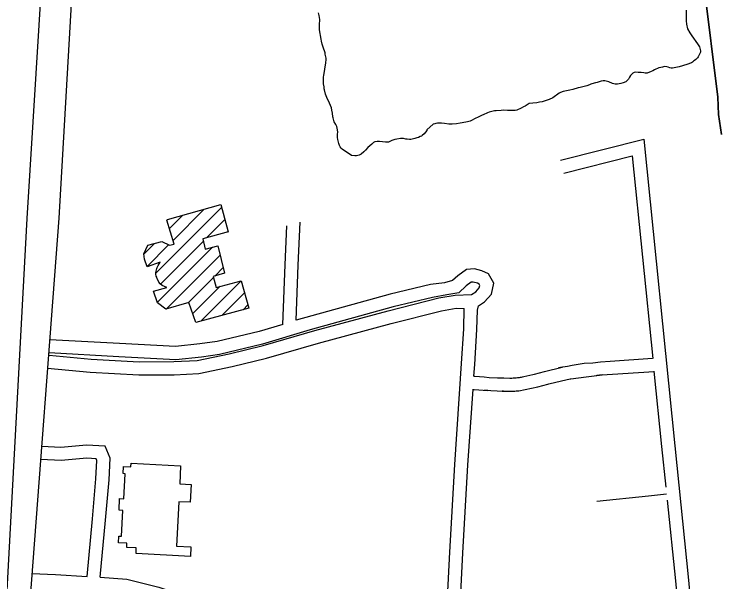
# Model space of a CAD drawing. Extents: x 3683402 to 3721514, y 487807 to 513565.
# Drawn here: x 3688127 to 3689739, y 500445 to 501740 of the extents above; entities that cross this region are included whole.
import ezdxf

# ---------------------------------------------------------------- set-up
doc = ezdxf.new("R2010")
doc.units = 0
for name, color, linetype in [('V-BLDG-OTLN', 7, 'Continuous'), ('V-ROAD-CNTR', 7, 'Continuous'), ('V-SITE-VEGE', 7, 'Continuous'), ('V-TOPO-SHOR', 7, 'Continuous')]:
    doc.layers.add(name, color=color, linetype=linetype)

msp = doc.modelspace()

# ---------------------------------------------------------------- linework, layer by layer
at = {"layer": 'V-BLDG-OTLN'}
for p, q in [((3688450.3, 501149.2), (3688600.5, 501299.3)), ((3688489.6, 501223.8), (3688560.4, 501294.6)), ((3688481.3, 501250.9), (3688511.6, 501281.1)), ((3688566.2, 501229.7), (3688607.8, 501271.3)), ((3688614.7, 501242.9), (3688615.2, 501243.3)), ((3688422.8, 501192.4), (3688447, 501216.6)), ((3688460.6, 501124.1), (3688558.7, 501222.2)), ((3688430.2, 501164.4), (3688479.3, 501213.5)), ((3688453.6, 501081.8), (3688579.9, 501208.1)), ((3688474, 501066.8), (3688597.2, 501190)), ((3688584.8, 501142.3), (3688604.1, 501161.6)), ((3688523.8, 501081.2), (3688581.6, 501139)), ((3688534.3, 501056.4), (3688596.8, 501118.9)), ((3688552.6, 501039.3), (3688644.7, 501131.5)), ((3688601, 501052.4), (3688652.5, 501103.9)), ((3688649.4, 501065.4), (3688660.4, 501076.4))]:
    msp.add_line(p, q, dxfattribs=at)
for points in [[(3688477.2, 501271.6), (3688598.9, 501305.3), (3688615.2, 501243), (3688557.5, 501227.3), (3688563.2, 501203.7), (3688592.1, 501211.3), (3688607.3, 501148.8), (3688581, 501141.1), (3688587.6, 501116.5), (3688644.7, 501131.5), (3688662.5, 501069), (3688541.2, 501036.2), (3688525.5, 501081.7), (3688472.9, 501066.5), (3688453.9, 501081), (3688444.8, 501107.6), (3688475.6, 501115.9), (3688465, 501120.9), (3688460.3, 501124.3), (3688457.5, 501128.1), (3688456.1, 501130.9), (3688453.5, 501135.6), (3688452.4, 501139.4), (3688451.2, 501142), (3688450.3, 501146.3), (3688450.3, 501150.1), (3688451.1, 501153.6), (3688452.3, 501159.3), (3688453.7, 501162.1), (3688455.4, 501166.1), (3688460.2, 501173.9), (3688430.6, 501163.5), (3688424.1, 501180.8), (3688422.7, 501193.3), (3688431.9, 501212.8), (3688464.3, 501220.9), (3688481.3, 501212.5), (3688492.4, 501214.8), (3688475.5, 501270)], [(3688506.8, 500709.6), (3688504.7, 500668), (3688531, 500666.6), (3688528.9, 500626), (3688503, 500627.4), (3688497.7, 500526.3), (3688530.3, 500524.6), (3688529.2, 500502.5), (3688405.1, 500509), (3688405.8, 500522.2), (3688383.8, 500523.3), (3688384.3, 500532.8), (3688365.4, 500533.8), (3688366.2, 500548.8), (3688372.1, 500548.5), (3688375.2, 500607.6), (3688366.4, 500608), (3688367.8, 500634.7), (3688377.4, 500634.2), (3688380.4, 500691.3), (3688375.8, 500691.5), (3688376.6, 500707.8), (3688393.4, 500706.9), (3688393.9, 500715.5)]]:
    msp.add_lwpolyline(points, close=True, dxfattribs=at)
at = {"layer": 'V-ROAD-CNTR'}
for points in [[(3688204, 502046.4), (3688156.3, 501273.4), (3688097.9, 500198.9), (3688019.9, 498919.8)], [(3688146.9, 499792), (3688144.9, 499885.7), (3688142.8, 500016.6), (3688163.3, 500399.5), (3688229.7, 501274.6), (3688263.3, 501856.3)], [(3689373.4, 501406.4), (3689563.5, 501454.6), (3689634, 500755.1), (3689634, 500755.1), (3689665.5, 500448.3), (3689665.5, 500448.2), (3689678.6, 500305.7)], [(3689380.8, 501377.4), (3689537.1, 501416.9), (3689583.8, 500954.4)], [(3688770.1, 501041.8), (3688775.3, 501166.8), (3688779.6, 501265.1)], [(3688739.7, 501032.1), (3688745.3, 501168), (3688749.2, 501256.8)], [(3689175.9, 500913.6), (3689177.7, 500940.5), (3689182.8, 501020.5), (3689183.9, 501064.7), (3689186.3, 501074.5), (3689200.2, 501083.6), (3689216.1, 501101.2), (3689221.2, 501125.7), (3689209.1, 501147.4), (3689193.8, 501154.3), (3689177.2, 501158.4), (3689159, 501157.5), (3689139.5, 501143), (3689127.1, 501131.8), (3689108.5, 501126.5), (3689076.6, 501122.7), (3688984.6, 501100.8), (3688770.1, 501041.8)], [(3689170.8, 501100.2), (3689180.5, 501106.6), (3689188.3, 501115.3), (3689189.5, 501120.9), (3689187.7, 501124.1), (3689183.9, 501125.8), (3689174.3, 501128.2), (3689169.6, 501128), (3689158.5, 501119.8), (3689141.6, 501104), (3689114.4, 501099.6), (3689081.8, 501093.1), (3688992.1, 501071.8), (3688802.2, 501019.5), (3688693.7, 500987), (3688595.6, 500963), (3688554.4, 500957.6), (3688496, 500951.4), (3688365.8, 500958.1), (3688206.7, 500966.8)], [(3688207.1, 500961.6), (3688206.7, 500961.7), (3688302.5, 500953), (3688412.5, 500946.6), (3688491, 500947), (3688544.5, 500949.8), (3688617.6, 500965.1), (3688695.4, 500983.7), (3688813.3, 501018.4), (3688980, 501063.3), (3689095.8, 501092.4), (3689132.9, 501099), (3689170.8, 501100.2)], [(3688202.6, 500932), (3688203.1, 500931.9), (3688300.2, 500923), (3688411.7, 500916.6), (3688491.9, 500917), (3688548.4, 500919.9), (3688624.2, 500935.8), (3688703.1, 500954.7), (3688821.4, 500989.5), (3688987.5, 501034.2), (3689102.2, 501063.1), (3689135.1, 501069.4), (3689154, 501068.5)], [(3688323.4, 500455.1), (3688384.2, 500450.6), (3688456.8, 500432.4), (3688521.5, 500410), (3688628.4, 500363.3), (3688706.2, 500325), (3688777.1, 500285.1), (3688835.2, 500262.9), (3688876.8, 500245.6), (3688915.7, 500239.4), (3688950.8, 500238.6), (3688995.7, 500251.7), (3689035.3, 500271.5), (3689064.9, 500302.3), (3689092.4, 500341.6), (3689107.3, 500374.9), (3689115.6, 500408.2), (3689121, 500512.2), (3689132.3, 500712.4), (3689147.7, 500942.4), (3689152.8, 501021.9), (3689154, 501068.5)], [(3688739.7, 501032.1), (3688685.8, 501016), (3688590.1, 500992.6), (3688550.9, 500987.4), (3688495.2, 500981.5), (3688367.3, 500988.1), (3688208.3, 500996.8)], [(3689175.9, 500913.7), (3689177.8, 500913.6), (3689188.7, 500913), (3689199.6, 500912.2), (3689210.4, 500911.2), (3689230.1, 500910.1), (3689243.9, 500909.8), (3689257.9, 500909.6), (3689260.4, 500909.6), (3689262.8, 500909.6), (3689265.2, 500909.7), (3689270.1, 500910), (3689272.6, 500910.2), (3689275, 500910.5), (3689277.4, 500910.8), (3689279.9, 500911.1), (3689282.3, 500911.5), (3689284.7, 500911.9), (3689287.1, 500912.4), (3689289.5, 500912.9), (3689310.3, 500917.7), (3689310.3, 500917.8), (3689314.5, 500918.7), (3689337, 500924.4), (3689377.1, 500934.6), (3689368.8, 500932.6), (3689379.1, 500934.9), (3689389.5, 500937), (3689400, 500938.9), (3689427.2, 500943.4), (3689446.9, 500944.4), (3689464.9, 500946.6), (3689486.6, 500948.4), (3689583.7, 500954.7)], [(3689173.9, 500883.7), (3689176.4, 500883.6), (3689186.8, 500883), (3689197.1, 500882.3), (3689207.5, 500881.3), (3689200.1, 500882.1), (3689228.9, 500880.2), (3689243.3, 500879.8), (3689240.1, 500879.9), (3689240.1, 500879.9), (3689257.7, 500879.6), (3689260.6, 500879.6), (3689263.6, 500879.6), (3689266.6, 500879.8), (3689269.5, 500879.9), (3689272.5, 500880.1), (3689275.4, 500880.4), (3689278.4, 500880.7), (3689321.6, 500889.6), (3689344.6, 500895.4), (3689347.1, 500896), (3689347.1, 500896.7), (3689375.4, 500903.4), (3689385.3, 500905.5), (3689395.2, 500907.5), (3689397.2, 500908), (3689432, 500912.6), (3689450.4, 500914.6), (3689468.7, 500916.9), (3689456.6, 500915.3), (3689456.6, 500916.4), (3689587.3, 500924.8)], [(3689586.7, 500925.1), (3689604, 500753.6), (3689604, 500753.6), (3689613.6, 500660.4)], [(3688953.3, 500208.6), (3688954.8, 500208.6), (3689006.7, 500223.7), (3689053.4, 500247), (3689088.1, 500283.2), (3689118.6, 500326.8), (3689135.8, 500365), (3689145.4, 500403.8), (3689151, 500510.6), (3689162.2, 500710.5), (3689173.9, 500884.5)], [(3688323.4, 500455.1), (3688335.4, 500585.4), (3688343.7, 500677.4), (3688346.3, 500726.9), (3688334.7, 500753.8), (3688292.4, 500756.7), (3688233.6, 500751.1), (3688189.9, 500753.6)], [(3688293.4, 500457.1), (3688305.5, 500588.2), (3688313.8, 500679.6), (3688316, 500721.5), (3688314.4, 500725.1), (3688292.8, 500726.6), (3688234.2, 500721.1), (3688188.2, 500723.7)], [(3689456.2, 500628.4), (3689574.2, 500640.7), (3689615.1, 500645.3)], [(3689616.6, 500630.9), (3689635.5, 500446.8), (3689635.5, 500446.9), (3689644.9, 500343.9)], [(3688167.8, 500463.9), (3688221.6, 500461.4), (3688293.4, 500457.1)]]:
    msp.add_lwpolyline(points, dxfattribs=at)
at = {"layer": 'V-SITE-VEGE'}
for points in [[(3689660.3, 501749.3), (3689660, 501735.4), (3689660.1, 501730.2), (3689660.1, 501724.7), (3689661.2, 501717.4), (3689663.3, 501706.7), (3689668.2, 501697), (3689671.7, 501693), (3689678.5, 501683.2), (3689680.6, 501679.9), (3689682.5, 501677.3), (3689685.7, 501671.8), (3689690.2, 501665.7), (3689693.2, 501656.4), (3689692.9, 501652.9)], [(3689068.9, 501476.2), (3689068.2, 501474.1), (3689062.7, 501466.8), (3689058, 501462.8), (3689056.1, 501461.4), (3689053.2, 501460.7), (3689049.2, 501458.8), (3689045.9, 501457.7), (3689041.4, 501456.3), (3689031.7, 501454.2), (3689029.3, 501454), (3689023.4, 501454.3), (3689020.6, 501455), (3689015.6, 501456), (3689011.1, 501456.3), (3689008.5, 501455.8), (3689000, 501454.7), (3688995.5, 501454.2), (3688988.4, 501451.4), (3688984.1, 501449.1), (3688981.3, 501447.7), (3688974.2, 501447.5), (3688960.3, 501449.5), (3688955.3, 501449.5), (3688949.9, 501448.2), (3688947, 501446.8), (3688944.4, 501444.9), (3688943, 501443.5), (3688938.5, 501439.7), (3688933.9, 501435.3), (3688928.9, 501429.6), (3688924.9, 501425.7), (3688918.5, 501420.7), (3688914.4, 501418.4), (3688908, 501416.6), (3688904, 501416.3), (3688896.9, 501417.3), (3688875.3, 501431.9), (3688873.4, 501433.8), (3688871.1, 501436.9), (3688869.4, 501440.2), (3688868.1, 501444.7), (3688865.5, 501454.2), (3688865.1, 501458.7), (3688864.9, 501466), (3688865.2, 501471), (3688864.5, 501475.7), (3688863.1, 501483.8), (3688861, 501488.3), (3688857.5, 501494.2), (3688854.8, 501503.4), (3688853.8, 501505.6), (3688853.2, 501514.1), (3688852, 501520.9), (3688850.7, 501526.1), (3688843.9, 501542.3), (3688841.4, 501547.5), (3688840.2, 501550.1), (3688837.6, 501557.2), (3688835.3, 501567.1), (3688834.7, 501569.5), (3688834, 501574), (3688833.1, 501581.1), (3688832.7, 501594.1), (3688833, 501596.9), (3688833.4, 501600), (3688838.4, 501628.8), (3688838.9, 501636.6), (3688838.9, 501639.2), (3688836.9, 501648.9), (3688836.4, 501651.5), (3688832.2, 501664.8), (3688829.9, 501671.2), (3688828.3, 501678.5), (3688827.6, 501683), (3688824, 501704.3), (3688823.8, 501715.6), (3688824.2, 501727.7), (3688822.8, 501736.9), (3688821.4, 501743.1)], [(3689692.9, 501652.9), (3689687.7, 501642.3), (3689685.8, 501639.9), (3689682.4, 501636.7), (3689679.3, 501634.3), (3689677.2, 501632.4), (3689674.6, 501630.3), (3689672, 501628.9), (3689662, 501625), (3689643.8, 501619.9), (3689628.9, 501616.7), (3689626.3, 501616.7), (3689622.7, 501617.5), (3689618.7, 501618.9), (3689616.1, 501619.4), (3689610.5, 501620.1), (3689606.2, 501619), (3689602.4, 501618.3), (3689598.1, 501617.2), (3689587.7, 501612.7), (3689584.4, 501610.9), (3689580.4, 501608.8), (3689571.1, 501605.5), (3689566.6, 501605.6), (3689563.8, 501605.8), (3689557.2, 501606.8), (3689550.3, 501606.8), (3689545.6, 501607.4), (3689541.8, 501607.1), (3689538.7, 501605), (3689536.8, 501603.4), (3689533.5, 501600.1), (3689530.6, 501596.3), (3689528.3, 501591.6), (3689522.3, 501585.5), (3689516.4, 501583), (3689510.9, 501581.6), (3689507.1, 501580.9), (3689503.6, 501580.5), (3689498.4, 501580.5), (3689492, 501581.5), (3689483.5, 501585.1), (3689474.3, 501588), (3689470.8, 501587.8), (3689466.1, 501586.9), (3689457.1, 501583.9), (3689453, 501582.9), (3689445, 501580.9), (3689442.9, 501580.2), (3689439.3, 501578.5), (3689433.8, 501576.5), (3689418, 501572.3), (3689413.5, 501571.4), (3689401.4, 501568.2), (3689394.8, 501566.8), (3689379.2, 501563.1), (3689373.5, 501561), (3689370.6, 501559.6), (3689355.7, 501549.3), (3689347.6, 501545.1), (3689343.1, 501543.3), (3689331.3, 501539.8), (3689325.8, 501538.7), (3689319.4, 501537.8), (3689310.7, 501536.9), (3689302.2, 501535.8), (3689300, 501534.6), (3689292.7, 501529.9), (3689289.3, 501528.5), (3689284.1, 501525.7), (3689274.2, 501521.1), (3689270.1, 501520.4), (3689263.5, 501520.2), (3689252.6, 501520.3), (3689243.4, 501520.8), (3689237.8, 501520.4), (3689226.4, 501519.3), (3689222.6, 501519.1), (3689213.9, 501517.2), (3689210.8, 501516.3), (3689207.2, 501514.9), (3689196.8, 501510), (3689194.7, 501509.3), (3689185.4, 501504.9), (3689179, 501501.6), (3689170.7, 501497.2), (3689167.4, 501496.1), (3689161.5, 501494.4), (3689149.2, 501491.7), (3689144.2, 501490.8), (3689135.9, 501489.4), (3689126, 501489), (3689118.4, 501489.1), (3689108.5, 501490.1), (3689101.7, 501490.8), (3689098.8, 501491.3), (3689093.1, 501491.1), (3689089.1, 501490.2), (3689086.8, 501489.5), (3689083, 501488.6), (3689068.9, 501476.2)]]:
    msp.add_lwpolyline(points, dxfattribs=at)
at = {"layer": 'V-TOPO-SHOR'}
for points in [[(3689740.7, 501465.5), (3689734.2, 501510.6), (3689732.3, 501550.5), (3689701.3, 501802)], [(3689701.3, 501802), (3689732.3, 501550.5), (3689734.2, 501510.6), (3689740.7, 501465.5)]]:
    msp.add_lwpolyline(points, dxfattribs=at)

doc.saveas('drawing.dxf')
